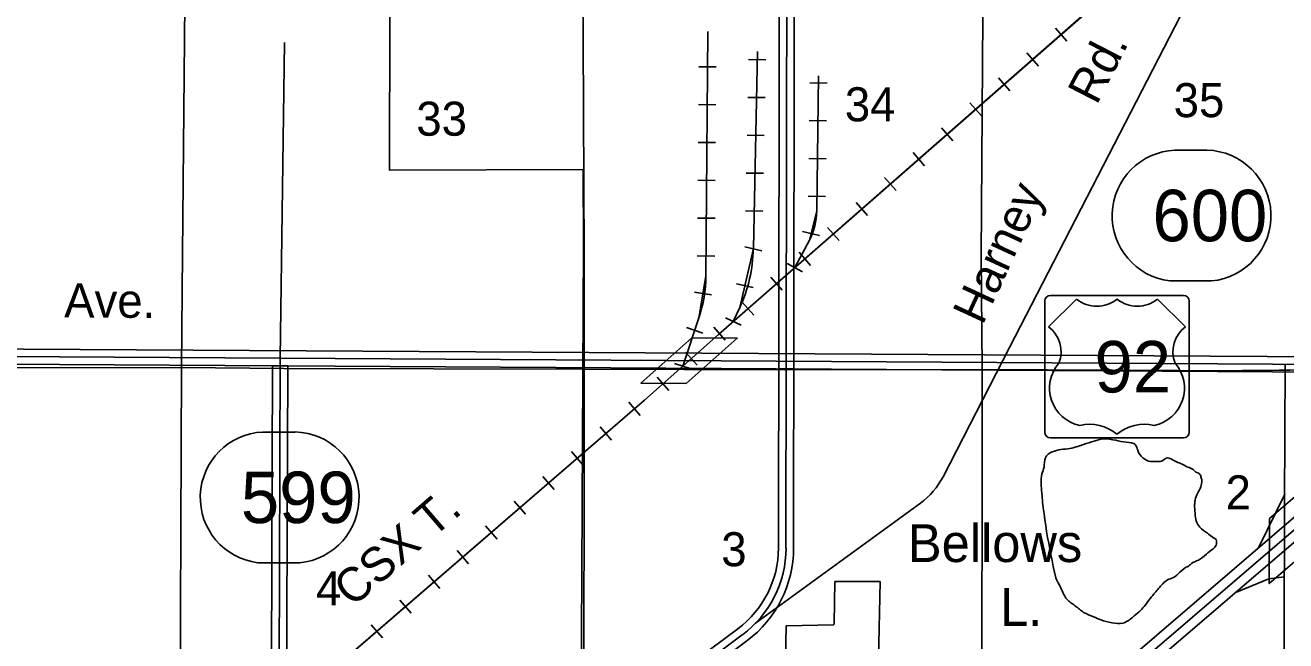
# Model space of a CAD drawing. Extents: x 380424 to 701066, y 1117407 to 1412949.
# Drawn here: x 519120 to 535783, y 1327929 to 1336064 of the extents above; entities that cross this region are included whole.
import ezdxf

# ---------------------------------------------------------------- set-up
doc = ezdxf.new("R2010")
doc.units = 0
for name, color, linetype in [('Bridges and Drawbridges US Highways', 7, 'Continuous'), ('Cities Incorporated Area', 7, 'Continuous'), ('Connecting Roads', 7, 'Continuous'), ('Interstate Divided Highway Outline and Fill', 7, 'Continuous'), ('Interstate Highway Center Lines', 7, 'Continuous'), ('Interstate Ramps', 7, 'Continuous'), ('Lakes and Ponds', 7, 'Continuous'), ('Lakes and Ponds Text', 7, 'Continuous'), ('Local Roads Paved', 7, 'Continuous'), ('Local Roads Related Text', 7, 'Continuous'), ('Masks for Road Features', 7, 'Continuous'), ('Railroads', 7, 'Continuous'), ('Railroads Text', 7, 'Continuous'), ('Roadshilelds State Highways', 7, 'Continuous'), ('Roadshilelds US Highways', 7, 'Continuous'), ('Section Lines', 7, 'Continuous'), ('Section Numbers', 7, 'Continuous'), ('State Route Divided Highway Outline and Fill', 7, 'Continuous'), ('State Routes Highway Center Lines', 7, 'Continuous'), ('Township  and Range lines', 7, 'Continuous'), ('US Highways Related Text', 7, 'Continuous'), ('US Route Divided Highway Outline and Fill', 7, 'Continuous'), ('US Routes Highway Center Lines', 7, 'Continuous')]:
    doc.layers.add(name, color=color, linetype=linetype)

msp = doc.modelspace()

# ---------------------------------------------------------------- linework, layer by layer
at = {"layer": 'Bridges and Drawbridges US Highways'}
for p, q in [((527931, 1331931), (528531, 1331927)), ((527259, 1331335), (527858, 1331331))]:
    msp.add_line(p, q, dxfattribs=at)
at = {"layer": 'Cities Incorporated Area'}
msp.add_lwpolyline([(534550, 1358334), (529742, 1358333), (528607, 1358333), (526669, 1358336), (526713, 1352805), (527981, 1352799), (527906, 1344548), (527884, 1342040), (527913, 1341844), (525644, 1341106), (524995, 1340530), (523948, 1340351), (523934, 1334150), (526494, 1334156), (526501, 1333156), (526466, 1326262), (529138, 1326253), (529132, 1321129), (537211, 1320996)], dxfattribs=at)
at = {"layer": 'Connecting Roads'}
msp.add_line((522490, 1331663), (522547, 1335835), dxfattribs=at)
at = {"layer": 'Interstate Divided Highway Outline and Fill'}
for p, q in [((538016, 1331382), (526788, 1321753)), ((526951, 1321563), (538178, 1331192))]:
    msp.add_line(p, q, dxfattribs=at)
at = {"layer": 'Interstate Highway Center Lines'}
msp.add_line((526869, 1321658), (538097, 1331287), dxfattribs=at)
at = {"layer": 'Interstate Ramps'}
msp.add_line((535768, 1329867), (535422, 1329158), dxfattribs=at)
msp.add_lwpolyline([(535110, 1328561), (535558, 1328749), (535764, 1328775)], dxfattribs=at)
at = {"layer": 'Lakes and Ponds'}
msp.add_lwpolyline([(529179, 1328126), (529172, 1327680), (530397, 1327683), (530419, 1328712), (529824, 1328712), (529811, 1328162), (529807, 1328142)], close=True, dxfattribs=at)
msp.add_spline([(532742, 1328760), (532551, 1330000), (532559, 1330136), (532587, 1330225), (532606, 1330348), (532695, 1330426), (532930, 1330471), (533036, 1330499), (533108, 1330524), (533248, 1330568), (533370, 1330596), (533535, 1330579), (533675, 1330554), (533797, 1330518), (533825, 1330448), (533998, 1330298), (534076, 1330298), (534138, 1330303), (534213, 1330345), (534336, 1330295), (534411, 1330264), (534486, 1330225), (534559, 1330192), (534594, 1330158), (534641, 1330137), (534662, 1330095), (534673, 1330047), (534620, 1329883), (534583, 1329788), (534578, 1329730), (534583, 1329614), (534604, 1329503), (534647, 1329430), (534747, 1329350), (534810, 1329303), (534868, 1329250), (534868, 1329232), (534868, 1329209), (534833, 1329155), (534810, 1329136), (534733, 1329075), (534629, 1328994), (534535, 1328949), (534518, 1328932), (534487, 1328913), (534384, 1328838), (534298, 1328765), (534219, 1328733), (534140, 1328664), (534040, 1328548), (533976, 1328469), (533911, 1328384), (533844, 1328314), (533757, 1328239), (533628, 1328163), (533485, 1328168), (533338, 1328205), (533243, 1328247), (533111, 1328305), (533000, 1328390), (532889, 1328479), (532847, 1328543), (532805, 1328638), (532747, 1328749), (532742, 1328760)], degree=3, dxfattribs=at)
at = {"layer": 'Local Roads Paved'}
msp.add_line((530954, 1329749), (528774, 1328163), dxfattribs=at)
for points in [[(542701, 1344446), (541100, 1343381), (537460, 1341522), (536719, 1341144), (536485, 1340980), (536301, 1340776), (536071, 1340500), (535765, 1340000), (535632, 1339770), (535489, 1339412), (535367, 1339050), (535336, 1338294), (535353, 1338009), (535301, 1337905), (535153, 1337653), (534974, 1337321), (532132, 1331806), (531252, 1330098)], [(535756, 1326231), (535767, 1329750), (535773, 1331584)]]:
    msp.add_lwpolyline(points, dxfattribs=at)
msp.add_arc((530369, 1330553), 994, 306.0503, 332.7443, dxfattribs=at)
at = {"layer": 'Masks for Road Features'}
for p, q in [((529080, 1331724), (529280, 1331723)), ((522390, 1331564), (522590, 1331563)), ((529080, 1331524), (529280, 1331523))]:
    msp.add_line(p, q, dxfattribs=at)
for points in [[(527931, 1331931), (527259, 1331335), (527858, 1331331), (528531, 1331927)], [(535567, 1329545), (535968, 1329889), (535965, 1329030), (535564, 1328686)]]:
    msp.add_lwpolyline(points, close=True, dxfattribs=at)
at = {"layer": 'Railroads'}
for p, q in [((532737, 1336027), (532888, 1335854)), ((528144, 1335980), (528117, 1332748)), ((528798, 1335716), (528745, 1333112)), ((532360, 1335698), (532512, 1335525)), ((528681, 1335611), (528911, 1335606)), ((528025, 1335516), (528255, 1335514)), ((529606, 1335394), (529583, 1333609)), ((531984, 1335368), (532136, 1335195)), ((529490, 1335303), (529720, 1335300)), ((528671, 1335111), (528901, 1335107)), ((531608, 1335039), (531759, 1334866)), ((528021, 1335016), (528251, 1335014)), ((529483, 1334803), (529713, 1334800)), ((531232, 1334710), (531383, 1334537)), ((528661, 1334611), (528890, 1334607)), ((528016, 1334516), (528246, 1334514)), ((530856, 1334380), (531007, 1334207)), ((529477, 1334303), (529707, 1334300)), ((528650, 1334111), (528880, 1334107)), ((530479, 1334051), (530631, 1333878)), ((528012, 1334016), (528242, 1334014)), ((529470, 1333803), (529700, 1333800)), ((530103, 1333722), (530255, 1333549)), ((528640, 1333612), (528870, 1333607)), ((528008, 1333516), (528238, 1333514)), ((529727, 1333392), (529878, 1333219)), ((529485, 1333224), (529294, 1332861)), ((529396, 1333339), (529619, 1333283)), ((528632, 1333135), (528856, 1333084)), ((529351, 1333063), (529502, 1332890)), ((528004, 1333016), (528234, 1333014)), ((529192, 1332914), (529396, 1332807)), ((528974, 1332734), (529126, 1332561)), ((527965, 1332537), (528192, 1332499)), ((528520, 1332648), (528744, 1332596)), ((528598, 1332404), (528750, 1332231)), ((528025, 1332198), (527811, 1331557)), ((528376, 1332197), (528585, 1332100)), ((528565, 1332333), (528480, 1332148)), ((527860, 1332068), (528079, 1331995)), ((528222, 1332075), (528373, 1331902)), ((527847, 1331743), (528000, 1331571)), ((527702, 1331594), (527921, 1331521)), ((527473, 1331411), (527626, 1331239)), ((527099, 1331082), (527249, 1330908)), ((526720, 1330755), (526871, 1330581)), ((526342, 1330429), (526492, 1330254)), ((525963, 1330102), (526114, 1329928)), ((525585, 1329775), (525735, 1329601)), ((525206, 1329448), (525357, 1329274)), ((524828, 1329122), (524978, 1328948)), ((524449, 1328795), (524600, 1328621)), ((524071, 1328468), (524221, 1328294)), ((523692, 1328142), (523843, 1327968))]:
    msp.add_line(p, q, dxfattribs=at)
for points in [[(534372, 1337306), (528286, 1331978), (527304, 1331107), (521639, 1326217)], [(528674, 1332318), (533189, 1336270)], [(527811, 1331557), (528025, 1332198), (528117, 1332748), (528144, 1335980)], [(528480, 1332148), (528565, 1332333), (528745, 1333112), (528798, 1335716)], [(529294, 1332861), (529485, 1333224), (529583, 1333609), (529606, 1335394)], [(524146, 1328381), (527304, 1331107), (528286, 1331978), (528674, 1332318)], [(521089, 1323677), (521092, 1325025), (521328, 1325854), (521639, 1326217), (524146, 1328381)]]:
    msp.add_lwpolyline(points, dxfattribs=at)
for centre, radius, start, end in [((528732, 1333620), 851, 332.2747, 359.2626), ((526790, 1333152), 1955, 335.2249, 358.8287), ((526331, 1332763), 1786, 341.5654, 359.5204)]:
    msp.add_arc(centre, radius, start, end, dxfattribs=at)
at = {"layer": 'Roadshilelds State Highways'}
for p, q in [((534740, 1334413), (534316, 1334413)), ((534249, 1332685), (534801, 1332685)), ((522687, 1330688), (522263, 1330688)), ((522195, 1328961), (522748, 1328961))]:
    msp.add_line(p, q, dxfattribs=at)
for centre, radius, start, end in [((534355, 1333546), 867, 92.5596, 262.9763), ((534721, 1333547), 866, 275.3168, 88.704), ((522301, 1329822), 867, 92.5596, 262.9763), ((522667, 1329823), 866, 275.3168, 88.704)]:
    msp.add_arc(centre, radius, start, end, dxfattribs=at)
at = {"layer": 'Roadshilelds US Highways'}
for p, q in [((532596, 1330685), (532596, 1332419)), ((533015, 1332444), (532646, 1332078)), ((532671, 1332494), (534432, 1332494)), ((533015, 1332444), (533015, 1332444)), ((533551, 1332442), (533552, 1332442)), ((534457, 1332078), (534088, 1332444)), ((534507, 1332419), (534507, 1330685)), ((534432, 1330610), (532671, 1330610))]:
    msp.add_line(p, q, dxfattribs=at)
for centre, radius, start, end in [((532671, 1332419), 75, 90, 180), ((533285, 1332780), 430, 231.2915, 308.3626), ((533819, 1332780), 430, 231.6374, 308.7085), ((534432, 1332419), 75, 0, 90), ((532404, 1331748), 409, 338.3056, 53.8199), ((534699, 1331748), 409, 126.1801, 201.6944), ((533161, 1331266), 501, 138.7831, 258.2378), ((533942, 1331266), 501, 281.7622, 41.2169), ((533192, 1330233), 558, 49.9101, 103.7765), ((533911, 1330233), 558, 76.2235, 130.0899), ((532671, 1330685), 75, 180, 270), ((534432, 1330685), 75, 270, 0)]:
    msp.add_arc(centre, radius, start, end, dxfattribs=at)
at = {"layer": 'Section Lines'}
for points in [[(521234, 1336838), (521234, 1336827), (521199, 1333044), (521186, 1331539), (515873, 1331536), (515878, 1333062), (515926, 1336811)], [(526490, 1336838), (526507, 1333026), (526507, 1331518), (522538, 1331527), (521186, 1331539), (521199, 1333044), (521234, 1336827), (521234, 1336838)], [(531783, 1336819), (531758, 1333010), (531758, 1333005), (531771, 1331535), (531771, 1331513), (529154, 1331512), (526507, 1331518), (526507, 1333026), (526490, 1336838), (531775, 1336819)], [(537073, 1336811), (537052, 1332993), (537057, 1332993), (537064, 1331516), (537057, 1331516), (535223, 1331502), (535213, 1331502), (535213, 1331495), (531771, 1331513), (531771, 1331535), (531758, 1333005), (531758, 1333010), (531783, 1336819), (535234, 1336799)], [(521186, 1331539), (521163, 1326204), (515869, 1326218), (515873, 1331536)], [(526507, 1331518), (526502, 1326178), (522542, 1326191), (521163, 1326204), (521186, 1331539), (522538, 1331527)], [(531771, 1331513), (531764, 1326183), (529109, 1326162), (526502, 1326178), (526507, 1331518), (529154, 1331512)], [(537064, 1331516), (537064, 1331269), (537097, 1327507), (537097, 1326151), (535206, 1326165), (535196, 1326164), (535196, 1326158), (531764, 1326183), (531771, 1331513), (535213, 1331495), (535213, 1331502), (535223, 1331502), (537057, 1331516)]]:
    msp.add_lwpolyline(points, close=True, dxfattribs=at)
at = {"layer": 'State Route Divided Highway Outline and Fill'}
for p, q in [((526665, 1326698), (528538, 1328088)), ((528659, 1327929), (526785, 1326538))]:
    msp.add_line(p, q, dxfattribs=at)
for points in [[(498964, 1345765), (499317, 1345541), (499589, 1345396), (499858, 1345305), (500107, 1345262), (500241, 1345266), (500393, 1345250), (501180, 1345241), (504534, 1345237), (504973, 1345229), (505273, 1345169), (505682, 1345091), (505907, 1345079), (507279, 1345062), (508992, 1345035), (513085, 1344970), (513328, 1344949), (513533, 1344920), (513939, 1344912), (514868, 1344899), (523236, 1344867), (525301, 1344858), (529299, 1344843), (529276, 1329155)], [(529076, 1329155), (529099, 1344644), (525300, 1344658), (523236, 1344667), (514866, 1344699), (513936, 1344712), (513517, 1344720), (513306, 1344750), (513074, 1344770), (508989, 1344835), (507276, 1344862), (505900, 1344879), (505658, 1344892), (505234, 1344972), (504951, 1345029), (504531, 1345037), (501179, 1345041), (500381, 1345050), (500233, 1345066), (500093, 1345062), (499808, 1345111), (499510, 1345212), (499216, 1345367), (498861, 1345593)]]:
    msp.add_lwpolyline(points, dxfattribs=at)
for radius, start in [(1330, 306.5335), (1530, 306.6308)]:
    msp.add_arc((527747, 1329157), radius, start, 359.9173, dxfattribs=at)
at = {"layer": 'State Routes Highway Center Lines'}
msp.add_line((526725, 1326618), (528599, 1328009), dxfattribs=at)
msp.add_lwpolyline([(529176, 1329155), (529199, 1344743), (525300, 1344758), (523236, 1344767), (514867, 1344799), (513938, 1344812), (513525, 1344820), (513317, 1344849), (513079, 1344870), (508990, 1344935), (507278, 1344962), (505903, 1344979), (505670, 1344991), (505253, 1345070), (504962, 1345129), (504532, 1345137), (501179, 1345141), (500387, 1345150), (500237, 1345166), (500100, 1345162), (499833, 1345208), (499550, 1345304), (499266, 1345454), (498912, 1345679)], dxfattribs=at)
msp.add_arc((527747, 1329157), 1430, 306.5836, 359.9173, dxfattribs=at)
at = {"layer": 'Township  and Range lines'}
for p, q in [((515873, 1331536), (521186, 1331539)), ((521186, 1331539), (522538, 1331527)), ((522538, 1331527), (526507, 1331518)), ((526507, 1331518), (529154, 1331512)), ((529154, 1331512), (531771, 1331513)), ((531771, 1331513), (535213, 1331495)), ((535213, 1331495), (535213, 1331502)), ((535213, 1331502), (535223, 1331502)), ((535223, 1331502), (537057, 1331516))]:
    msp.add_line(p, q, dxfattribs=at)
at = {"layer": 'US Route Divided Highway Outline and Fill'}
msp.add_lwpolyline([(538525, 1331468), (538526, 1331668), (508633, 1331846), (508183, 1331848), (508183, 1331648), (508632, 1331646)], close=True, dxfattribs=at)
msp.add_lwpolyline([(522362, 1323798), (522390, 1331564), (522590, 1331563), (522562, 1323797)], dxfattribs=at)
at = {"layer": 'US Routes Highway Center Lines'}
msp.add_line((522490, 1331663), (522462, 1323798), dxfattribs=at)
msp.add_lwpolyline([(538525, 1331568), (508633, 1331746), (496031, 1331821), (493112, 1331838)], dxfattribs=at)

# ---------------------------------------------------------------- texts
at = {"layer": 'Lakes and Ponds Text'}
for s, p in [('Bellows', (530788, 1328970)), ('L.', (532006, 1328125))]:
    msp.add_text(s, height=500, rotation=0.0006, dxfattribs=at).set_placement(p)
at = {"layer": 'Local Roads Related Text'}
for s, rotation, p in [('Rd.', 62.7435, (533283, 1334997)), ('Harney', 65.1738, (531775, 1332089))]:
    msp.add_text(s, height=450, rotation=rotation, dxfattribs=at).set_placement(p)
at = {"layer": 'Railroads Text'}
msp.add_text('CSX T.', height=450, rotation=40.8001, dxfattribs=at).set_placement((523444, 1328361))
at = {"layer": 'Roadshilelds State Highways'}
for s, p in [('600', (534021, 1333209)), ('599', (521971, 1329485))]:
    msp.add_text(s, height=680, rotation=0.0008, dxfattribs=at).set_placement(p)
at = {"layer": 'Roadshilelds US Highways'}
msp.add_text('92', height=680, dxfattribs=at).set_placement((533255, 1331211))
at = {"layer": 'Section Numbers'}
for s, p in [('34', (529954, 1334794)), ('35', (534301, 1334849)), ('33', (524290, 1334604)), ('2', (534987, 1329666)), ('3', (528321, 1328914)), ('4', (522963, 1328396))]:
    msp.add_text(s, height=450, dxfattribs=at).set_placement(p)
at = {"layer": 'US Highways Related Text'}
msp.add_text('Ave.', height=450, rotation=359.6588, dxfattribs=at).set_placement((519634, 1332203))

doc.saveas('drawing.dxf')
